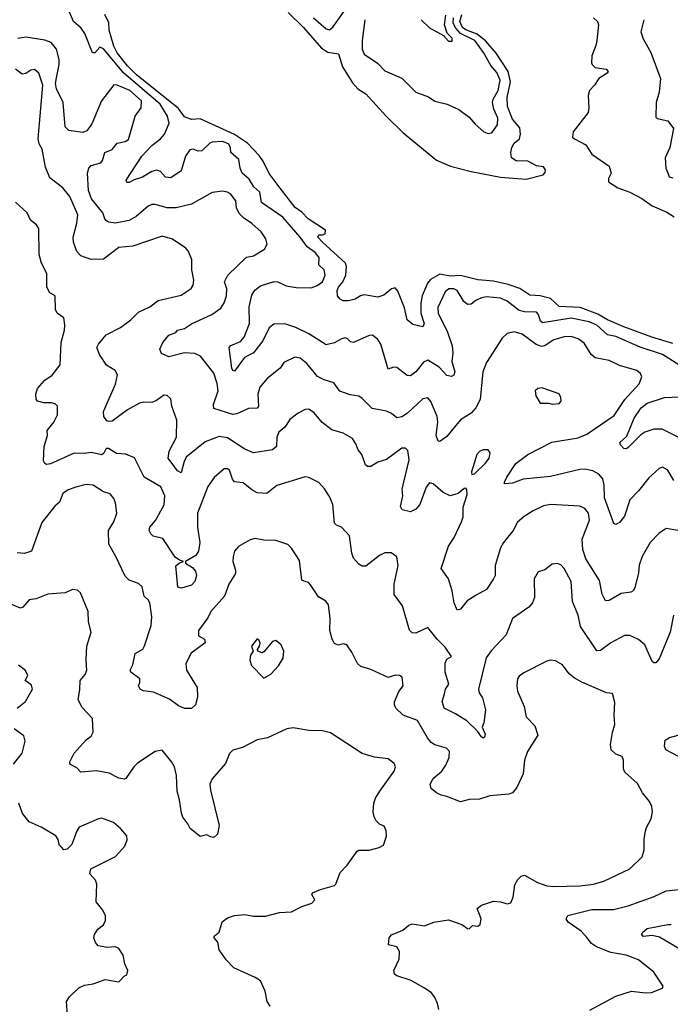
# Model space of a CAD drawing. Extents: x 2087054 to 2277909, y 548907 to 753496.
# Tile 302 of 444: x 2181990 to 2185760, y 683810 to 689515. Entities that reach past the tile are written whole.
import ezdxf

# ---------------------------------------------------------------- set-up
doc = ezdxf.new("R2010")
doc.units = 0

msp = doc.modelspace()

# ---------------------------------------------------------------- linework, layer by layer
at = {"layer": '0CON20XD'}
for points in [[(2183692.4, 689525), (2183765, 689462.3), (2183785, 689456.4), (2183805, 689471.9), (2183895, 689598.5)], [(2185872.7, 687475), (2185715, 687574.7), (2185585, 687616.7), (2185445, 687679), (2185395, 687689.1), (2185335, 687744.3), (2185290, 687765), (2185185, 687785.6), (2185018.6, 687758.6), (2185007.8, 687767.8), (2184996.3, 687806.4), (2184985, 687820), (2184915, 687822.4), (2184885, 687829.5), (2184815, 687883.4), (2184775, 687901.3), (2184695, 687908.8), (2184665, 687902.9), (2184632.8, 687887.2), (2184605, 687867.3), (2184585, 687864.6), (2184562.6, 687882.6), (2184525.6, 687945.6), (2184505, 687955.2), (2184476.7, 687955), (2184455, 687938.6), (2184412.6, 687847.4), (2184413.9, 687815), (2184469.1, 687705), (2184495.9, 687625), (2184499.6, 687585), (2184493.1, 687535), (2184510.4, 687475), (2184505, 687456), (2184492.7, 687447.3), (2184465, 687452.5), (2184421, 687501), (2184355, 687542.1), (2184329.3, 687530.7), (2184285.3, 687474.7), (2184255, 687451.4), (2184235, 687454), (2184175, 687500), (2184155, 687500.8), (2184125, 687490), (2184082.7, 687635), (2184065, 687662.5), (2184035, 687686), (2184015, 687684.4), (2183925, 687644.4), (2183907.6, 687647.6), (2183887.5, 687667.5), (2183875, 687671.4), (2183855, 687666.2), (2183815, 687642.1), (2183765, 687631.8), (2183664.8, 687694.8), (2183590.9, 687730.9), (2183531.1, 687751.1), (2183465, 687753.2), (2183435, 687728.8), (2183398.4, 687655), (2183345.3, 687584.7), (2183292.7, 687557.3), (2183235, 687478), (2183225, 687482.5), (2183218.9, 687495), (2183204.3, 687615.7), (2183213.2, 687626.8), (2183269.7, 687650.3), (2183290, 687675), (2183320.9, 687755), (2183318.9, 687851.1), (2183335, 687919.2), (2183351.5, 687948.5), (2183385, 687973.1), (2183465, 687998.2), (2183485, 687996.8), (2183533.3, 687973.3), (2183592.8, 687962.8), (2183678.2, 687961.8), (2183713.3, 687975), (2183743.8, 687995), (2183760.6, 688035), (2183755, 688065.7), (2183723.8, 688093.8), (2183725, 688137.8), (2183701.3, 688165), (2183655, 688198), (2183615, 688254.7), (2183515, 688370), (2183391.8, 688455), (2183381.1, 688515), (2183345.7, 688545.7), (2183319.9, 688589.9), (2183278.9, 688625), (2183266.7, 688655), (2183260, 688705), (2183214, 688745), (2183210.6, 688775), (2183198.9, 688795), (2183165, 688809.4), (2183105.5, 688804.5), (2183090.9, 688799.1), (2183045, 688755.7), (2183025, 688753.3), (2182995, 688764.4), (2182975, 688760.6), (2182951.1, 688725), (2182925, 688639.2), (2182865, 688598.9), (2182835, 688602.2), (2182805, 688635.6), (2182785, 688642.7), (2182755, 688635.3), (2182702.1, 688602.1), (2182652.8, 688587.2), (2182625, 688570.9), (2182611.4, 688571.4), (2182606.7, 688585), (2182698.2, 688725), (2182755, 688785.3), (2182806.3, 688823.7), (2182829.3, 688850.7), (2182855.3, 688915), (2182845.9, 688955), (2182803.4, 689025), (2182594.3, 689204.3), (2182475, 689346.2), (2182454.2, 689355.8), (2182425, 689323.8), (2182412.3, 689322.3), (2182368, 689435), (2182346.7, 689465), (2182302, 689505), (2182266.7, 689585)], [(2185775, 687638.8), (2185651.9, 687675), (2185490.6, 687735), (2185395, 687775.2), (2185338.9, 687808.9), (2185238.1, 687848.1), (2185115, 687853.6), (2185065, 687899.5), (2185005, 687914.3), (2184945, 687918.2), (2184888.1, 687958.1), (2184821.2, 687981.2), (2184735, 687999.3), (2184645, 688007.5), (2184545, 688033.5), (2184485, 688029.2), (2184425, 688040.3), (2184370.4, 688009.6), (2184352.2, 687987.8), (2184321.3, 687915), (2184314.7, 687875), (2184314.1, 687814.1), (2184334.5, 687755), (2184325, 687735.7), (2184268.1, 687748.1), (2184235.6, 687775), (2184218.9, 687845), (2184181.7, 687941.7), (2184165, 687962), (2184145, 687956), (2184100.5, 687919.5), (2184065, 687907.3), (2183985, 687920), (2183965, 687915.4), (2183934.6, 687895.4), (2183894.7, 687885.3), (2183865, 687885.3), (2183846.5, 687895), (2183832.3, 687915), (2183830.3, 687945), (2183837.2, 687965), (2183862.9, 687995), (2183879.5, 688035), (2183883.8, 688085), (2183877.5, 688105), (2183743.8, 688225), (2183718, 688255), (2183722.5, 688267.5), (2183745, 688267.5), (2183760.6, 688275), (2183762.5, 688295), (2183661.9, 688361.9), (2183625, 688398.9), (2183586.2, 688426.2), (2183498.7, 688538.7), (2183435, 688623.3), (2183402.2, 688692.2), (2183377.7, 688727.7), (2183309.3, 688799.3), (2183235, 688850.2), (2183035, 688940.8), (2182985, 688936.9), (2182945, 688952.7), (2182910.7, 689000.7), (2182666.1, 689195), (2182615, 689247.3), (2182555, 689322.1), (2182535, 689361.1), (2182508.9, 689455), (2182507, 689497), (2182482.5, 689545)], [(2183545, 689555.8), (2183635, 689469.1), (2183739.3, 689349.3), (2183775, 689327.2), (2183837.5, 689317.5), (2183861.1, 689241.1), (2183918.7, 689148.7), (2183950, 689115), (2183995, 689085.8), (2184114.5, 688954.5), (2184210.7, 688860.7), (2184405, 688701.1), (2184486.1, 688666.1), (2184605.9, 688635.9), (2184775, 688601.6), (2184925, 688590), (2185023.3, 688615), (2185035, 688630), (2185036.7, 688645), (2185025, 688661.4), (2184985, 688668.7), (2184935, 688694.7), (2184867.3, 688697.3), (2184840, 688715), (2184835.5, 688745), (2184841.2, 688775), (2184855, 688800), (2184886, 688825), (2184892.4, 688852.4), (2184887.6, 688887.6), (2184845, 688939.1), (2184817.4, 689012.6), (2184814.4, 689064.4), (2184833.4, 689155), (2184820.9, 689215), (2184750.9, 689320.9), (2184690.3, 689390.3), (2184640.3, 689430.3), (2184575, 689455.5), (2184555, 689470.2), (2184540.4, 689505), (2184551.6, 689545)], [(2184316.7, 689515), (2184365, 689467.5), (2184445, 689422.5), (2184475, 689390), (2184495, 689390), (2184495, 689407.5), (2184467.3, 689437.3), (2184450.5, 689485), (2184458.5, 689541.5)], [(2183989.2, 689515), (2183974.6, 689394.6), (2183974.5, 689345), (2183985.6, 689315), (2184062.6, 689262.6), (2184105, 689218.9), (2184205, 689176.7), (2184285, 689095.8), (2184357.9, 689067.9), (2184395, 689042), (2184467.5, 689025), (2184535, 688994.2), (2184595, 688950.8), (2184629.1, 688909.1), (2184680, 688865), (2184705, 688856), (2184725, 688860), (2184757.8, 688905), (2184759.6, 688945), (2184736.7, 688996.7), (2184729.6, 689035), (2184733.8, 689055), (2184761.9, 689105), (2184774, 689165), (2184755, 689209.6), (2184719.8, 689249.8), (2184677, 689325), (2184626.7, 689395), (2184544.1, 689434.1), (2184516.4, 689465), (2184501.5, 689495), (2184503.2, 689525)], [(2185315, 689526), (2185337.1, 689505), (2185343.3, 689485), (2185334.3, 689395), (2185329.2, 689365), (2185306, 689305), (2185303.8, 689265), (2185306.2, 689255), (2185325, 689238), (2185387.8, 689227.8), (2185400, 689215), (2185393.8, 689205), (2185346, 689175), (2185320, 689135), (2185291.1, 689105), (2185283.7, 689076.3), (2185288.5, 689005), (2185283.6, 688976.4), (2185197.5, 688865), (2185192.5, 688835), (2185204.5, 688824.5), (2185270.5, 688790.5), (2185304.2, 688735), (2185405, 688666.7), (2185416.2, 688625), (2185402.5, 688595), (2185402, 688575), (2185455, 688540.8), (2185526.1, 688516.1), (2185595, 688479.5), (2185655, 688436.7), (2185739.4, 688399.4), (2185782.2, 688372.2)], [(2185607.3, 689515), (2185589.5, 689445), (2185603, 689403), (2185646.2, 689325), (2185702.5, 689175), (2185695.4, 689095), (2185678.2, 689035), (2185675, 688950), (2185682.7, 688942.7), (2185745, 688928), (2185779.2, 688885), (2185756.7, 688775), (2185729.2, 688715), (2185734, 688655), (2185745, 688627.5), (2185754.1, 688604.1), (2185775, 688598)], [(2185780, 686845), (2185745, 686903.8), (2185715, 686921.2), (2185695, 686913.8), (2185635, 686860), (2185575.5, 686785), (2185525, 686733.1), (2185495, 686638.1), (2185465, 686601.9), (2185445, 686589.4), (2185432.2, 686595), (2185379.4, 686745), (2185377.1, 686817.1), (2185368.2, 686855), (2185345, 686881.9), (2185310, 686900), (2185265, 686909.6), (2185235, 686909.1), (2185065, 686867.5), (2184907.4, 686852.6), (2184845, 686830), (2184800, 686825), (2184798.8, 686835), (2184812.1, 686865), (2184865, 686942.5), (2184934.2, 686995), (2185074, 687066), (2185225, 687091.6), (2185277, 687113), (2185435, 687220.5), (2185495.7, 687314.3), (2185580, 687405), (2185595.6, 687445), (2185587.5, 687465), (2185565, 687481.9), (2185465, 687510.6), (2185405, 687539.4), (2185325, 687555.8), (2185301.4, 687575), (2185260.2, 687640.2), (2185225, 687665.5), (2185185, 687678.2), (2185145, 687676.5), (2185085, 687660), (2185035, 687626.2), (2185015, 687622), (2184982.8, 687632.7), (2184902, 687692), (2184855, 687705.6), (2184815, 687697.5), (2184785, 687668.8), (2184695, 687528), (2184673.8, 687475), (2184666.8, 687415), (2184658.8, 687315), (2184633.6, 687265), (2184605, 687235.6), (2184543.3, 687196.7), (2184465, 687100), (2184425, 687071.2), (2184415, 687073.3), (2184403.5, 687105), (2184412.7, 687185), (2184409.6, 687215), (2184372.4, 687302.4), (2184355, 687324.2), (2184325, 687318.6), (2184236.9, 687235), (2184205, 687214.5), (2184175, 687207.8), (2184145, 687233.3), (2184115, 687246.7), (2184032.4, 687262.4), (2183975, 687320), (2183955, 687332.5), (2183905, 687340.6), (2183845, 687362.9), (2183810.7, 687410.7), (2183755, 687428.1), (2183715, 687448.1), (2183653.7, 687523.6), (2183615, 687552.9), (2183585, 687558.8), (2183521.4, 687528.6), (2183499.6, 687495), (2183423.1, 687435), (2183381.1, 687385), (2183369.1, 687345), (2183374.3, 687275.7), (2183366.4, 687263.6), (2183315, 687262.1), (2183248.9, 687231.1), (2183225, 687227.3), (2183115, 687261.2), (2183112.9, 687285), (2183139.7, 687365), (2183135, 687406), (2183115, 687466.5), (2183037.5, 687565), (2183005, 687580), (2182945, 687584.1), (2182855, 687560.6), (2182810.7, 687580.7), (2182801.2, 687605), (2182820, 687645), (2182855, 687686.2), (2182895, 687702.5), (2182905, 687716), (2182945, 687724.6), (2182985, 687753.3), (2183102.6, 687807.4), (2183155, 687844.3), (2183175.6, 687875), (2183187.5, 687915), (2183190, 687955), (2183176.9, 687995), (2183195.6, 688035), (2183305, 688139.2), (2183345, 688147.1), (2183408.8, 688185), (2183424, 688215), (2183417.1, 688245), (2183388.6, 688285), (2183335, 688334.4), (2183286.3, 688366.3), (2183262.1, 688392.1), (2183245.4, 688425), (2183243.1, 688465), (2183210.8, 688505), (2183195, 688515.5), (2183165, 688521.5), (2183105, 688514.4), (2182985, 688445.6), (2182896.1, 688423.9), (2182845, 688424.7), (2182775, 688444.6), (2182755, 688443.1), (2182735.3, 688434.7), (2182664.3, 688375), (2182625, 688351.1), (2182545, 688336.5), (2182505, 688341.6), (2182484.4, 688355), (2182471.9, 688395), (2182406.7, 688476.7), (2182388.7, 688525), (2182382.2, 688625), (2182390, 688655), (2182405, 688670), (2182460, 688685), (2182470.5, 688699.5), (2182484.2, 688745), (2182526.5, 688763.5), (2182555, 688799.4), (2182601.7, 688808.3), (2182619.7, 688820.3), (2182659.4, 688955), (2182694, 689005), (2182696.2, 689043.8), (2182627.5, 689105), (2182555, 689135.6), (2182535, 689137.5), (2182464.4, 689045), (2182408, 688912), (2182379.7, 688870.3), (2182355, 688862), (2182275, 688872.5), (2182253.8, 688895), (2182241.4, 689035), (2182202.5, 689115), (2182198.2, 689145), (2182202.4, 689177.6), (2182219.6, 689255), (2182218.5, 689285), (2182203.8, 689345), (2182171.9, 689381.9), (2182135, 689396.2), (2182025, 689414.5), (2181978.8, 689405)], [(2184635, 686181.2), (2184582.4, 686147.6), (2184545, 686100), (2184525, 686093.3), (2184506.6, 686136.6), (2184495.5, 686205), (2184475.5, 686275), (2184432.5, 686335), (2184474.8, 686465.2), (2184506.6, 686515), (2184550.8, 686605), (2184559.1, 686635), (2184559.1, 686690.9), (2184583.6, 686763.6), (2184581.7, 686791.7), (2184575, 686800), (2184565, 686797.5), (2184530.7, 686769.3), (2184483.6, 686756.4), (2184444.5, 686774.5), (2184385, 686826.2), (2184365, 686831.2), (2184345, 686806.7), (2184308.6, 686705), (2184285, 686678), (2184255, 686662.9), (2184206.7, 686675), (2184197.1, 686695), (2184209.1, 686755), (2184205.6, 686795), (2184247.1, 686965), (2184238.8, 687018.8), (2184225, 687031.4), (2184205, 687032.2), (2184115, 686966), (2184065, 686951.4), (2184025, 686926.2), (2184005, 686926.7), (2183993.8, 686935), (2183972, 686995), (2183951.7, 687021.7), (2183937.7, 687057.7), (2183917.6, 687087.6), (2183865, 687118.1), (2183797.9, 687137.9), (2183741.7, 687181.7), (2183697.1, 687237.1), (2183665, 687258.5), (2183645, 687255.3), (2183604.4, 687235.6), (2183555, 687197.5), (2183526.6, 687153.4), (2183491.9, 687125), (2183480, 687095), (2183477.5, 687042.5), (2183455, 687021.9), (2183345, 687004.4), (2183295, 687025.6), (2183195, 687092.5), (2183145, 687100), (2183065, 687068.9), (2182955, 686980.6), (2182942.1, 686955), (2182925, 686890), (2182905, 686900), (2182850, 686975), (2182855.4, 687015), (2182898, 687095), (2182899.6, 687195), (2182872.2, 687275), (2182865, 687317.5), (2182845, 687338), (2182825, 687338.6), (2182782.3, 687307.7), (2182755, 687296.7), (2182708.5, 687298.5), (2182685, 687292.5), (2182615, 687253.5), (2182525, 687188.6), (2182506, 687186), (2182495, 687191.2), (2182478, 687215), (2182475.7, 687245), (2182545, 687402.5), (2182557.5, 687457.5), (2182543, 687483), (2182493.9, 687513.9), (2182451.9, 687575), (2182437.5, 687615), (2182446.7, 687635), (2182491.2, 687688.8), (2182575, 687730.4), (2182633.8, 687776.2), (2182679.1, 687820.9), (2182745, 687851.3), (2182793, 687887), (2182925, 687918.9), (2182982.8, 687957.2), (2182995, 687976.7), (2182999.5, 688005), (2182988.1, 688065), (2182987.5, 688125), (2182966.2, 688175), (2182951.7, 688191.7), (2182875, 688243.1), (2182815, 688261.4), (2182645, 688202.3), (2182565, 688194.4), (2182475, 688127.8), (2182405, 688126.2), (2182345, 688145.8), (2182321.7, 688171.7), (2182301.1, 688225), (2182299.6, 688255), (2182320.5, 688335), (2182326.5, 688385), (2182279.7, 688489.7), (2182240.5, 688540.5), (2182165, 688599.2), (2182139.6, 688659.6), (2182120.3, 688765), (2182103.4, 688795), (2182097.9, 688825), (2182124.6, 689135), (2182101.1, 689205), (2182075, 689226.9), (2182055, 689223.1), (2182025, 689203.6), (2182005, 689198.5), (2181965, 689227.8)], [(2185779.2, 686065), (2185758.9, 685965), (2185695, 685812), (2185675, 685788.8), (2185665, 685788.8), (2185655, 685796.7), (2185611.7, 685891.7), (2185575, 685924.3), (2185525, 685947.1), (2185495, 685945.8), (2185415, 685904.4), (2185355, 685858.9), (2185335, 685858.6), (2185238.5, 685998.5), (2185226.5, 686065), (2185192.8, 686142.8), (2185185, 686258.8), (2185145, 686335.8), (2185125, 686355.8), (2185105, 686364.2), (2185075, 686360), (2185033.4, 686326.6), (2184993.5, 686316.5), (2184970.6, 686275), (2184972.7, 686167.3), (2184960.8, 686135), (2184939.3, 686110.7), (2184845, 686046), (2184809.5, 685950.5), (2184722.4, 685857.6), (2184693.4, 685816.6), (2184648.5, 685635), (2184653.1, 685615), (2184672.2, 685585), (2184688.6, 685515), (2184679.3, 685440.7), (2184670, 685415), (2184686.2, 685375), (2184683, 685357), (2184675, 685352.5), (2184665, 685360), (2184642.3, 685392.3), (2184581.5, 685451.5), (2184515, 685493.3), (2184450, 685525), (2184438.1, 685565), (2184451.1, 685608.9), (2184458.1, 685635), (2184475.8, 685665), (2184455, 685733.8), (2184454.4, 685785.6), (2184465, 685809.1), (2184491.2, 685825), (2184455, 685880), (2184408.8, 685925), (2184355, 685993.3), (2184285, 685960), (2184265, 685961.2), (2184247.9, 685977.9), (2184208.3, 686118.3), (2184160, 686185), (2184160.4, 686245), (2184183, 686353), (2184175, 686403.3), (2184142.5, 686425), (2184105, 686425.6), (2184075, 686410), (2183995, 686348), (2183975, 686348.8), (2183955, 686360), (2183924.6, 686394.6), (2183913.6, 686423.6), (2183901.2, 686525), (2183855, 686573.8), (2183825, 686586), (2183815, 686596.7), (2183803.5, 686705), (2183785, 686752.9), (2183756.8, 686796.8), (2183722.6, 686832.6), (2183665, 686862.9), (2183645, 686865.7), (2183480, 686815), (2183421.3, 686768.7), (2183365, 686773.3), (2183335, 686790), (2183285, 686831.5), (2183235, 686836.9), (2183223.1, 686853.1), (2183205, 686905.6), (2183195, 686912.5), (2183175, 686912.5), (2183117.6, 686862.4), (2183080, 686810), (2183020.4, 686655), (2183019.6, 686575), (2183034.4, 686485), (2183026.5, 686435), (2183009.8, 686410.2), (2182950, 686375), (2182950, 686365), (2182991.5, 686341.5), (2183009.5, 686319.5), (2183014.4, 686295), (2183005, 686260), (2182985, 686238.8), (2182928.3, 686221.7), (2182906.7, 686226.7), (2182895, 686350), (2182915, 686367.5), (2182940, 686375), (2182915, 686382.5), (2182890.3, 686400.3), (2182818.6, 686508.6), (2182763, 686523), (2182749.1, 686535), (2182740.7, 686555), (2182744, 686575), (2182777.4, 686612.6), (2182826.4, 686703.6), (2182831.5, 686755), (2182807.3, 686807.3), (2182710.8, 686865), (2182655, 686976.2), (2182605, 686997.5), (2182550.5, 687000.5), (2182505, 687030), (2182490.6, 687029.4), (2182477.6, 687002.4), (2182465.6, 686994.4), (2182405, 687007.1), (2182365, 687001.6), (2182305, 687003.4), (2182168.7, 686941.3), (2182145, 686938.1), (2182135, 686942.5), (2182127.9, 686957.9), (2182132.2, 687042.2), (2182151.1, 687105), (2182150, 687135), (2182187.3, 687182.7), (2182208.8, 687225), (2182210, 687275), (2182197, 687287), (2182175, 687294.2), (2182130, 687295), (2182093.3, 687305), (2182086, 687316), (2182083.3, 687345), (2182092.7, 687377.3), (2182135, 687425.6), (2182178.6, 687455), (2182224.4, 687515), (2182231.1, 687645), (2182249.2, 687715), (2182250.8, 687745), (2182245, 687787.5), (2182206.7, 687815), (2182197.5, 687835), (2182196.2, 687915), (2182165, 687932.5), (2182146.9, 687965), (2182147.9, 688045), (2182115.6, 688105), (2182102.5, 688155), (2182100.8, 688305), (2182087, 688327), (2182053.3, 688353.3), (2182034, 688395), (2181965, 688456.7)], [(2185075, 687286.7), (2185115, 687290), (2185126.7, 687305), (2185126.2, 687325), (2185115, 687346.2), (2185015, 687381.2), (2184992.3, 687377.7), (2184976.7, 687365), (2184981.2, 687335), (2185005, 687293.3), (2185055, 687293.3), (2185075, 687286.7)], [(2185832.1, 687082.1), (2185712.9, 687142.9), (2185665, 687142.7), (2185612, 687125), (2185589.8, 687110.2), (2185515, 687036.2), (2185505, 687028.8), (2185490.8, 687030.8), (2185471.2, 687051.2), (2185466.7, 687065), (2185508.1, 687101.9), (2185550.3, 687205), (2185590, 687265), (2185625, 687292.3), (2185725.2, 687324.8), (2185815, 687328.9)], [(2184610, 686880), (2184625, 686882.5), (2184689.2, 686945), (2184710, 686975), (2184716.2, 687005), (2184705, 687023.3), (2184675, 687023.3), (2184655, 687013.3), (2184638.8, 686995), (2184607.5, 686895), (2184610, 686880)], [(2184418.6, 683778.6), (2184411.1, 683815), (2184393.4, 683853.4), (2184375, 683878), (2184335, 683904), (2184257.7, 683947.7), (2184175, 683973.8), (2184162.5, 683985), (2184157.5, 684005), (2184189.3, 684070.7), (2184190, 684115), (2184175, 684142.5), (2184127.5, 684155), (2184130, 684195), (2184145, 684212), (2184210.3, 684239.7), (2184245, 684268), (2184265, 684276), (2184335, 684263.8), (2184390, 684285), (2184475, 684298.8), (2184552, 684272), (2184585, 684248.8), (2184595, 684247.5), (2184613.8, 684266.2), (2184645, 684262.5), (2184658, 684272), (2184663.8, 684305), (2184640, 684365), (2184666.7, 684385), (2184735, 684406.5), (2184775, 684403.3), (2184815, 684391.9), (2184835, 684397.5), (2184850.2, 684429.8), (2184858.3, 684501.7), (2184876.5, 684533.5), (2184895, 684551.2), (2184915, 684558.8), (2184990, 684515), (2185045, 684496.4), (2185085, 684492.1), (2185235.4, 684495.4), (2185314.6, 684505.4), (2185375, 684522.2), (2185524.5, 684595.5), (2185596.2, 684665), (2185608.6, 684705), (2185607.5, 684765), (2185614.4, 684805.6), (2185622.5, 684835), (2185648, 684885), (2185656, 684925), (2185652, 684955), (2185640, 684985), (2185599.2, 685035), (2185568.8, 685088.8), (2185496, 685155), (2185488.8, 685175), (2185488.8, 685225), (2185480, 685245), (2185445, 685260), (2185416.7, 685285), (2185413.8, 685315), (2185424.3, 685385), (2185439.1, 685430.9), (2185434.5, 685485.5), (2185438.3, 685558.3), (2185425, 685610), (2185390, 685615), (2185246.5, 685676.5), (2185201.9, 685701.9), (2185174.2, 685725), (2185135, 685777.5), (2185095, 685800), (2185065, 685802.9), (2185045, 685797.1), (2184910.4, 685729.6), (2184885, 685710.8), (2184874.5, 685695), (2184870, 685655), (2184874.5, 685625), (2184913.6, 685535), (2184924.4, 685475), (2184974.1, 685424.1), (2184991.7, 685368.3), (2184931.9, 685275), (2184915.7, 685225), (2184907.5, 685145), (2184871.4, 685065), (2184845.5, 685034.5), (2184825, 685027.1), (2184715, 685017.5), (2184655, 684998.4), (2184594.1, 684995.9), (2184545, 684983.5), (2184465, 685014.3), (2184431.2, 685021.2), (2184404.2, 685034.2), (2184375, 685060), (2184369.2, 685085), (2184385, 685117.5), (2184435, 685161.4), (2184460, 685195), (2184479.2, 685239.2), (2184480, 685275), (2184463.1, 685293.1), (2184395, 685313.8), (2184375, 685327.1), (2184353, 685353), (2184295, 685454.3), (2184211.2, 685485), (2184170, 685525), (2184161.4, 685545), (2184162.3, 685562.3), (2184187.6, 685622.4), (2184211.2, 685655), (2184206.7, 685705), (2184190, 685715), (2184165, 685716.2), (2184125, 685703.3), (2184025, 685749.2), (2183967.3, 685767.3), (2183948, 685785), (2183915, 685850), (2183885, 685892.5), (2183865, 685897.5), (2183835, 685890), (2183815, 685901.2), (2183801.2, 685925), (2183787.1, 685975), (2183788.6, 686045), (2183778.8, 686125), (2183763.3, 686145), (2183721.3, 686171.3), (2183675, 686240), (2183662.9, 686252.9), (2183647.5, 686257.5), (2183625, 686267.5), (2183611.7, 686381.7), (2183565, 686452.5), (2183543.6, 686473.6), (2183475, 686498), (2183405, 686500), (2183355, 686508.6), (2183325, 686501.9), (2183257.3, 686462.7), (2183234.4, 686435.6), (2183226, 686405), (2183225.8, 686375), (2183241.1, 686325), (2183240, 686305), (2183201.4, 686245), (2183176.2, 686173.8), (2183097.5, 686085), (2183080.5, 686049.5), (2183026.7, 685975), (2183026.2, 685945), (2183061.2, 685925), (2183064, 685905), (2182982.9, 685845), (2182952.2, 685785), (2182956.6, 685746.6), (2183018, 685645), (2183020.5, 685589.5), (2183008, 685545), (2182985, 685524), (2182945, 685523.3), (2182909.3, 685539.3), (2182857.3, 685577.3), (2182765, 685619.2), (2182705, 685626.2), (2182687.5, 685635), (2182677.5, 685655), (2182685.9, 685674.1), (2182685.8, 685695), (2182634.4, 685734.4), (2182630, 685745), (2182645, 685777.5), (2182658.5, 685841.5), (2182703, 685867), (2182714.1, 685885.9), (2182751.6, 686005), (2182755.3, 686055), (2182744.4, 686135), (2182735, 686152.5), (2182710.6, 686175), (2182699.4, 686229.4), (2182678.3, 686248.3), (2182625, 686268.1), (2182600.9, 686290.9), (2182547.8, 686405), (2182506.4, 686475), (2182504.6, 686555), (2182535.3, 686604.7), (2182553.1, 686655), (2182544.6, 686715), (2182535, 686740.8), (2182515, 686767.8), (2182475, 686780), (2182415, 686818.6), (2182375, 686822.5), (2182315, 686805.6), (2182270.2, 686789.8), (2182240.4, 686769.6), (2182221.5, 686718.5), (2182193.6, 686696.4), (2182119.2, 686600.8), (2182058.8, 686435), (2182017.7, 686422.3), (2181975, 686425.8)], [(2185815, 686552.5), (2185735, 686566), (2185692.6, 686537.4), (2185642.9, 686485), (2185596.9, 686405), (2185580, 686355), (2185575, 686310), (2185555, 686222.5), (2185544.5, 686205.5), (2185531.9, 686198.1), (2185475, 686190), (2185405, 686148.9), (2185385, 686148), (2185365, 686186.7), (2185348.9, 686265), (2185270.5, 686390.5), (2185252.4, 686445), (2185249.4, 686505), (2185291.4, 686615), (2185285, 686656), (2185265, 686682.5), (2185235, 686695.6), (2185065, 686706.2), (2185025, 686697.3), (2184965, 686668.1), (2184913.1, 686636.9), (2184875, 686602.5), (2184850, 686555), (2184792.9, 686485), (2184775, 686453.8), (2184745, 686352.5), (2184744.3, 686295), (2184735.5, 686274.5), (2184695, 686213.8), (2184635, 686181.2)], [(2183441.7, 683798.3), (2183423.8, 683825), (2183412.3, 683885), (2183386, 683946), (2183355.3, 683965.3), (2183231.1, 684021.1), (2183186.6, 684066.6), (2183146, 684126), (2183138.8, 684168.8), (2183117.5, 684195), (2183117.5, 684205), (2183145, 684227.5), (2183163.4, 684286.6), (2183195, 684310.8), (2183235, 684324), (2183295, 684329.2), (2183345, 684320), (2183415, 684320.8), (2183495, 684342), (2183565, 684346), (2183625, 684376.2), (2183682.5, 684395), (2183700, 684415), (2183682.5, 684445), (2183687.5, 684455), (2183732.5, 684475), (2183815, 684497.5), (2183822.5, 684505), (2183846.4, 684573.6), (2183887.5, 684615), (2183945, 684697.5), (2183955, 684702.5), (2184015, 684702.5), (2184072.3, 684717.7), (2184097.7, 684732.3), (2184116.1, 684783.9), (2184113.8, 684815), (2184101.7, 684841.7), (2184075, 684853.3), (2184055, 684872.5), (2184043.8, 684895), (2184038, 684925), (2184042.5, 684975), (2184052, 685005), (2184076, 685045), (2184159.7, 685160.3), (2184168, 685185), (2184160, 685205), (2184125, 685231.2), (2184045, 685241.2), (2183975, 685262), (2183791.7, 685381.7), (2183745, 685393.8), (2183665, 685397.1), (2183575, 685412.5), (2183537.5, 685405), (2183425, 685353.8), (2183365, 685342.5), (2183281.7, 685298.3), (2183225, 685282), (2183205, 685263.8), (2183182.9, 685205), (2183105, 685116.2), (2183092.5, 685085), (2183095, 685050), (2183146.7, 684845), (2183136.7, 684795), (2183115, 684776.7), (2183095, 684780), (2183075, 684792.5), (2183035, 684782.5), (2182978.3, 684828.3), (2182965, 684856.2), (2182935, 684893.3), (2182926.9, 684916.9), (2182916.4, 684995), (2182901.5, 685045), (2182899.4, 685135), (2182887.1, 685185), (2182872, 685212), (2182815, 685281.4), (2182775, 685274.4), (2182673.4, 685206.6), (2182651.4, 685185), (2182605, 685118.8), (2182595, 685114), (2182565, 685119.2), (2182508.9, 685148.9), (2182435, 685163.3), (2182345, 685153.8), (2182320.7, 685180.7), (2182280.7, 685200.7), (2182280, 685215), (2182305.8, 685265), (2182375, 685342), (2182405, 685364.3), (2182415.6, 685385.6), (2182412, 685465), (2182350.7, 685530.7), (2182328.1, 685575), (2182338.3, 685631.7), (2182340, 685685), (2182370.1, 685719.9), (2182379.7, 685745), (2182374.5, 685805.5), (2182378.6, 685885), (2182404.2, 685965), (2182388, 686025), (2182386.7, 686085), (2182343.2, 686193.2), (2182325, 686209.2), (2182295.9, 686214.1), (2182254.1, 686194.1), (2182153, 686187), (2182085, 686160), (2182045, 686152.5), (2182008.9, 686111.1), (2181995, 686104.2), (2181935, 686130.6)], [(2183405, 685700), (2183445, 685722.5), (2183488.8, 685771.2), (2183516.7, 685815), (2183521.2, 685855), (2183505, 685892.5), (2183475, 685917.5), (2183455, 685911.2), (2183405, 685851.2), (2183395, 685846.7), (2183370, 685855), (2183367.5, 685865), (2183380, 685885), (2183383, 685903), (2183378.3, 685918.3), (2183365, 685927.5), (2183332.5, 685885), (2183342.5, 685855), (2183327.7, 685832.3), (2183323.9, 685803.9), (2183332.7, 685772.7), (2183405, 685700)], [(2181976.2, 685525), (2182024.3, 685565), (2182064.6, 685635), (2182058.2, 685658.2), (2182022.5, 685685), (2182037.5, 685715), (2182023.3, 685743.3), (2181983.8, 685775)], [(2181955, 685201.2), (2182004.2, 685265), (2182020.8, 685335), (2182014, 685365), (2181958.8, 685405)], [(2185848.5, 685225), (2185734.2, 685285), (2185725.6, 685305), (2185730.5, 685339.5), (2185754.6, 685355.4), (2185805, 685369.5)], [(2182267.5, 683745), (2182262, 683825), (2182278, 683852), (2182333.3, 683905), (2182365, 683921.2), (2182415, 683928.8), (2182485, 683952.9), (2182565, 683940), (2182595, 683972.5), (2182610, 683980), (2182616.2, 684006.2), (2182600, 684045), (2182590, 684095), (2182565, 684133.8), (2182545, 684142), (2182498.3, 684138.3), (2182445, 684147.5), (2182428.3, 684168.3), (2182420, 684195), (2182422.5, 684215), (2182442.5, 684245), (2182475, 684270), (2182487.5, 684295), (2182487, 684323), (2182472.5, 684355), (2182433.6, 684403.6), (2182436.7, 684505), (2182428.8, 684528.8), (2182396.7, 684565), (2182402.5, 684595), (2182545, 684666.7), (2182600, 684725), (2182612, 684762), (2182610, 684785), (2182575, 684828.8), (2182532.7, 684862.7), (2182465, 684887.5), (2182445.8, 684884.2), (2182335, 684835.8), (2182321.9, 684815), (2182292.5, 684735), (2182265, 684708.8), (2182245, 684703.8), (2182218, 684735), (2182212.5, 684765), (2182198.8, 684785), (2182115, 684835.8), (2182045, 684867.5), (2182006.7, 684915), (2181984.4, 684975)], [(2185293.9, 683776.1), (2185445, 683857.5), (2185535, 683885.8), (2185616.1, 683876.1), (2185651.2, 683878.8), (2185715, 683902.5), (2185717.5, 683915), (2185663.8, 683995), (2185575, 684066.5), (2185503.6, 684093.6), (2185415, 684109.6), (2185332, 684142), (2185302.4, 684162.4), (2185276.3, 684196.3), (2185244.1, 684234.1), (2185168.1, 684285), (2185156.9, 684305), (2185166.2, 684325), (2185305, 684358.9), (2185430.2, 684359.8), (2185515, 684380), (2185666.7, 684435), (2185735, 684467.8), (2185865, 684480.6)], [(2185835, 684118.5), (2185698.1, 684198.1), (2185655, 684207.7), (2185603.2, 684203.2), (2185594, 684215), (2185598.1, 684225), (2185625, 684248.5), (2185745, 684272.5), (2185765, 684271.2)]]:
    msp.add_lwpolyline(points, dxfattribs=at)

doc.saveas('drawing.dxf')
